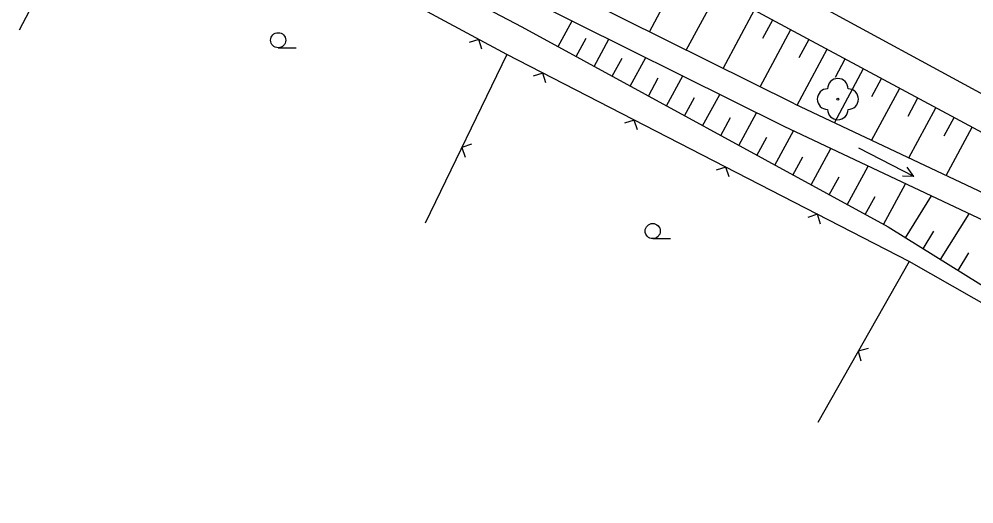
# Model space of a CAD drawing. Extents: x -614582 to -612559, y -1157748 to -1156203.
# Drawn here: x -613879.68 to -613833.31, y -1156800.64 to -1156777.13 of the extents above; entities that cross this region are included whole.
import ezdxf

# ---------------------------------------------------------------- set-up
doc = ezdxf.new("R2010")
doc.units = 0
for name, color, linetype in [('Vrstva 12', 7, 'Continuous'), ('Vrstva 4', 7, 'Continuous'), ('Vrstva 5', 7, 'Continuous'), ('Vrstva 7', 7, 'Continuous'), ('Vrstva 9', 7, 'Continuous')]:
    doc.layers.add(name, color=color, linetype=linetype)

# ---------------------------------------------------------------- blocks, each defined once
blk = doc.blocks.new('SC3410')
at = {"layer": 'Vrstva 9'}
for points in [[(15, 0), (-15, 0)], [(15, 0), (10, 2.5)], [(15, 0), (10, -2.5)]]:
    blk.add_lwpolyline(points, dxfattribs=at)

msp = doc.modelspace()

# ---------------------------------------------------------------- linework, layer by layer
at = {"layer": 'Vrstva 12'}
for p, q in [((-613849.072, -1156777.739), (-613847.484, -1156774.788)), ((-613847.28, -1156778.629), (-613845.722, -1156775.735)), ((-613845.488, -1156779.519), (-613843.961, -1156776.683)), ((-613853.508, -1156778.459), (-613852.827, -1156777.212)), ((-613843.557, -1156778.042), (-613843.081, -1156777.157)), ((-613843.557, -1156778.042), (-613843.081, -1156777.157)), ((-613843.696, -1156780.409), (-613842.2, -1156777.631)), ((-613852.63, -1156778.939), (-613852.149, -1156778.057)), ((-613852.63, -1156778.939), (-613852.149, -1156778.057)), ((-613851.753, -1156779.418), (-613851.035, -1156778.103)), ((-613841.796, -1156778.99), (-613841.32, -1156778.105)), ((-613841.796, -1156778.99), (-613841.32, -1156778.105)), ((-613841.902, -1156781.297), (-613840.439, -1156778.579)), ((-613850.875, -1156779.897), (-613850.393, -1156779.015)), ((-613850.875, -1156779.897), (-613850.393, -1156779.015)), ((-613849.997, -1156780.376), (-613849.242, -1156778.993)), ((-613840.035, -1156779.938), (-613839.559, -1156779.053)), ((-613840.035, -1156779.938), (-613839.559, -1156779.053)), ((-613840.091, -1156782.152), (-613838.678, -1156779.527)), ((-613849.12, -1156780.856), (-613848.638, -1156779.974)), ((-613849.12, -1156780.856), (-613848.638, -1156779.974)), ((-613848.242, -1156781.335), (-613847.45, -1156779.884)), ((-613838.274, -1156780.886), (-613837.798, -1156780.001)), ((-613838.274, -1156780.886), (-613837.798, -1156780.001)), ((-613838.279, -1156783.006), (-613836.917, -1156780.475)), ((-613847.364, -1156781.814), (-613846.883, -1156780.932)), ((-613847.364, -1156781.814), (-613846.883, -1156780.932)), ((-613846.487, -1156782.294), (-613845.657, -1156780.774)), ((-613836.513, -1156781.834), (-613836.036, -1156780.949)), ((-613836.513, -1156781.834), (-613836.036, -1156780.949)), ((-613836.468, -1156783.861), (-613835.156, -1156781.423)), ((-613845.609, -1156782.773), (-613845.127, -1156781.891)), ((-613845.609, -1156782.773), (-613845.127, -1156781.891)), ((-613844.731, -1156783.252), (-613843.865, -1156781.665)), ((-613834.752, -1156782.782), (-613834.275, -1156781.897)), ((-613834.752, -1156782.782), (-613834.275, -1156781.897)), ((-613834.657, -1156784.715), (-613833.395, -1156782.371)), ((-613843.854, -1156783.732), (-613843.372, -1156782.85)), ((-613843.854, -1156783.732), (-613843.372, -1156782.85)), ((-613842.976, -1156784.211), (-613842.067, -1156782.546)), ((-613841.221, -1156785.17), (-613840.255, -1156783.401)), ((-613842.099, -1156784.69), (-613841.617, -1156783.808)), ((-613842.099, -1156784.69), (-613841.617, -1156783.808)), ((-613839.466, -1156786.128), (-613838.443, -1156784.256)), ((-613840.343, -1156785.649), (-613839.862, -1156784.767)), ((-613840.343, -1156785.649), (-613839.862, -1156784.767)), ((-613837.71, -1156787.087), (-613836.631, -1156785.111)), ((-613838.588, -1156786.607), (-613838.106, -1156785.725)), ((-613838.588, -1156786.607), (-613838.106, -1156785.725)), ((-613836.634, -1156787.738), (-613835.373, -1156785.704)), ((-613834.934, -1156788.791), (-613833.552, -1156786.563)), ((-613835.784, -1156788.264), (-613835.254, -1156787.41)), ((-613835.784, -1156788.264), (-613835.254, -1156787.41)), ((-613834.084, -1156789.318), (-613833.554, -1156788.464)), ((-613834.084, -1156789.318), (-613833.554, -1156788.464))]:
    msp.add_line(p, q, dxfattribs=at)
at = {"layer": 'Vrstva 4'}
for p, q in [((-613874.601, -1156767.366), (-613855.261, -1156777.496)), ((-613824.931, -1156785.116), (-613853.701, -1156769.456)), ((-613855.411, -1156770.526), (-613826.131, -1156786.286)), ((-613842.031, -1156781.236), (-613857.231, -1156773.686)), ((-613857.821, -1156774.731), (-613842.543, -1156782.322)), ((-613855.261, -1156777.496), (-613837.481, -1156787.206)), ((-613842.031, -1156781.236), (-613828.211, -1156787.756)), ((-613842.543, -1156782.322), (-613828.723, -1156788.842)), ((-613837.481, -1156787.206), (-613815.821, -1156800.636))]:
    msp.add_line(p, q, dxfattribs=at)
at = {"layer": 'Vrstva 5'}
for p, q in [((-613874.951, -1156768.616), (-613879.676, -1156777.656)), ((-613855.991, -1156778.846), (-613874.951, -1156768.616)), ((-613855.991, -1156778.846), (-613859.954, -1156787.019)), ((-613836.461, -1156788.876), (-613855.991, -1156778.846)), ((-613836.461, -1156788.876), (-613840.898, -1156796.696)), ((-613815.821, -1156800.636), (-613836.461, -1156788.876))]:
    msp.add_line(p, q, dxfattribs=at)
for points in [[(-613857.208, -1156778.587), (-613857.35, -1156778.113), (-613857.824, -1156778.255)], [(-613854.1, -1156780.211), (-613854.252, -1156779.739), (-613854.723, -1156779.891)], [(-613849.653, -1156782.495), (-613849.804, -1156782.024), (-613850.275, -1156782.175)], [(-613857.705, -1156783.183), (-613858.173, -1156783.345), (-613858.01, -1156783.813)], [(-613845.205, -1156784.779), (-613845.356, -1156784.308), (-613845.828, -1156784.459)], [(-613840.757, -1156787.063), (-613840.909, -1156786.592), (-613841.38, -1156786.744)], [(-613838.451, -1156793.093), (-613838.928, -1156793.225), (-613838.797, -1156793.702)]]:
    msp.add_lwpolyline(points, dxfattribs=at)
at = {"layer": 'Vrstva 7'}
for points in [[(-613867.095, -1156778.517), (-613866.595, -1156778.517), (-613866.229, -1156778.517)], [(-613848.91, -1156787.772), (-613848.41, -1156787.772), (-613848.043, -1156787.772)]]:
    msp.add_lwpolyline(points, dxfattribs=at)
for centre, radius in [((-613867.095, -1156778.15), 0.367), ((-613839.921, -1156781.006), 0.05), ((-613848.91, -1156787.405), 0.367)]:
    msp.add_circle(centre, radius, dxfattribs=at)
for centre, start, end in [((-613839.921, -1156780.506), 0, 180), ((-613840.421, -1156781.006), 90, 270), ((-613839.421, -1156781.006), 270, 90), ((-613839.921, -1156781.506), 180, 0)]:
    msp.add_arc(centre, 0.5, start, end, dxfattribs=at)

# ---------------------------------------------------------------- block references
at = {"layer": 'Vrstva 9', "xscale": 0.10000000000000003, "yscale": 0.10000000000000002, "rotation": -27.13457804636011}
msp.add_blockref('SC3410', (-613837.559, -1156784.071), dxfattribs=at)

doc.saveas('drawing.dxf')
